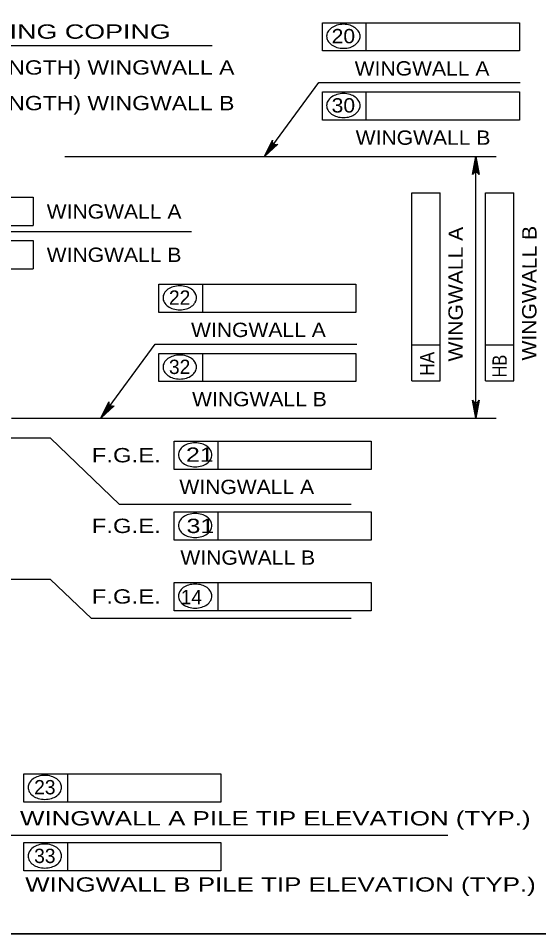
# Model space of a CAD drawing. Extents: x -6.4 to 73.1, y -66 to 0.
# Drawn here: x 54.26 to 58.62, y -21.25 to -13.58 of the extents above; entities that cross this region are included whole.
import ezdxf
from ezdxf.enums import TextEntityAlignment as Align

# ---------------------------------------------------------------- set-up
doc = ezdxf.new("R2010")
doc.units = 0
doc.header["$LTSCALE"] = 0.048
for name, color, linetype, lineweight in [('1', 7, 'Continuous', 13), ('4', 7, 'Continuous', 25), ('5', 7, 'Continuous', 25)]:
    doc.layers.add(name, color=color, linetype=linetype, lineweight=lineweight)

msp = doc.modelspace()

# ---------------------------------------------------------------- hatches: boundary and pattern name
at = {"layer": '4'}
for points in [[(56.32475, -14.74175), (56.4025, -14.65225), (56.38658, -14.64058)], [(58.07483, -14.85508), (58.11267, -14.85508), (58.09375, -14.74175)], [(54.95525, -16.93167), (55.033, -16.84217), (55.01708, -16.8305)], [(58.07483, -16.81825), (58.11267, -16.81825), (58.09375, -16.93167)]]:
    msp.add_hatch(color=256, dxfattribs=at).paths.add_polyline_path(points)

# ---------------------------------------------------------------- linework, layer by layer
at = {"layer": '1', "lineweight": 35}
msp.add_lwpolyline([(35.75, -21.25), (67.25, -21.25), (67.25, -0.75), (35.75, -0.75)], close=True, dxfattribs=at)
at = {"layer": '4'}
for p, q in [((56.80975, -13.62042), (58.45808, -13.62042)), ((56.80975, -13.85667), (56.80975, -13.62042)), ((57.17658, -13.85667), (57.17658, -13.62042)), ((58.45808, -13.62042), (58.45808, -13.85667)), ((52.14017, -13.81083), (55.88758, -13.81083)), ((58.45808, -13.85667), (56.80975, -13.85667)), ((56.80975, -14.20042), (58.45808, -14.20042)), ((56.80975, -14.43658), (56.80975, -14.20042)), ((57.17658, -14.43658), (57.17658, -14.20042)), ((58.45808, -14.20042), (58.45808, -14.43658)), ((58.45808, -14.43658), (56.80975, -14.43658)), ((54.65242, -14.74175), (58.26383, -14.74175)), ((58.09375, -16.93167), (58.09375, -14.74175)), ((52.81408, -15.08258), (54.38892, -15.08258)), ((54.38892, -15.08258), (54.38892, -15.31883)), ((57.55758, -16.62025), (57.55758, -15.04542)), ((57.55758, -15.04542), (57.79383, -15.04542)), ((57.79383, -16.62025), (57.79383, -15.04542)), ((58.1745, -16.62025), (58.1745, -15.04542)), ((58.1745, -15.04542), (58.41075, -15.04542)), ((58.41075, -16.62025), (58.41075, -15.04542)), ((52.81408, -15.31883), (54.38892, -15.31883)), ((55.71375, -15.37317), (52.72017, -15.37317)), ((52.81408, -15.44508), (54.38892, -15.44508)), ((54.38892, -15.44508), (54.38892, -15.68133)), ((52.81408, -15.68133), (54.38892, -15.68133)), ((55.44025, -15.81042), (57.08858, -15.81042)), ((55.44025, -16.04658), (55.44025, -15.81042)), ((55.80708, -16.04658), (55.80708, -15.81042)), ((57.08858, -15.81042), (57.08858, -16.04658)), ((57.08858, -16.04658), (55.44025, -16.04658)), ((57.55758, -16.31775), (57.79383, -16.31775)), ((58.1745, -16.31775), (58.41075, -16.31775)), ((55.44025, -16.62658), (55.44025, -16.39033)), ((55.44025, -16.39033), (57.08858, -16.39033)), ((55.80708, -16.62658), (55.80708, -16.39033)), ((57.08858, -16.39033), (57.08858, -16.62658)), ((57.08858, -16.62658), (55.44025, -16.62658)), ((57.55758, -16.62025), (57.79383, -16.62025)), ((58.1745, -16.62025), (58.41075, -16.62025)), ((54.20583, -16.93167), (58.26383, -16.93167)), ((54.53475, -17.09908), (54.20333, -17.09908)), ((54.53475, -17.09908), (55.11175, -17.65525)), ((55.56917, -17.12558), (57.21758, -17.12558)), ((55.56917, -17.36183), (55.56917, -17.12558)), ((55.93608, -17.36183), (55.93608, -17.12558)), ((57.21758, -17.12558), (57.21758, -17.36183)), ((57.21758, -17.36183), (55.56917, -17.36183)), ((57.04917, -17.65525), (55.11175, -17.65525)), ((55.56917, -17.7175), (57.21758, -17.7175)), ((55.56917, -17.95375), (55.56917, -17.7175)), ((55.93608, -17.95375), (55.93608, -17.7175)), ((57.21758, -17.7175), (57.21758, -17.95375)), ((57.21758, -17.95375), (55.56917, -17.95375)), ((54.53475, -18.28233), (50.71167, -18.28233)), ((54.53475, -18.28233), (54.87558, -18.61075)), ((55.56917, -18.30875), (57.21758, -18.30875)), ((55.56917, -18.545), (55.56917, -18.30875)), ((55.93608, -18.545), (55.93608, -18.30875)), ((57.21758, -18.30875), (57.21758, -18.545)), ((57.21758, -18.545), (55.56917, -18.545)), ((57.04917, -18.61075), (54.87558, -18.61075)), ((54.31125, -19.91083), (55.95958, -19.91083)), ((54.31125, -20.14708), (54.31125, -19.91083)), ((54.67808, -20.14708), (54.67808, -19.91083)), ((55.95958, -19.91083), (55.95958, -20.14708)), ((55.95958, -20.14708), (54.31125, -20.14708)), ((54.1935, -20.42467), (57.85842, -20.42467)), ((54.31125, -20.486), (55.95958, -20.486)), ((54.31125, -20.72225), (54.31125, -20.486)), ((54.67808, -20.72225), (54.67808, -20.486)), ((55.95958, -20.486), (55.95958, -20.72225)), ((55.95958, -20.72225), (54.31125, -20.72225))]:
    msp.add_line(p, q, dxfattribs=at)
for points in [[(56.32475, -14.74175), (56.77833, -14.12217), (58.46583, -14.12217)], [(56.32475, -14.74175), (56.39025, -14.60492), (56.38992, -14.61892), (56.3945, -14.62958), (56.4015, -14.63683), (56.41058, -14.64142), (56.42217, -14.6425), (56.43542, -14.63792), (56.32475, -14.74175), (56.42217, -14.6425), (56.41058, -14.64142), (56.32475, -14.74175), (56.4015, -14.63683), (56.3945, -14.62958), (56.32475, -14.74175), (56.38992, -14.61892)], [(58.09375, -14.74175), (58.12175, -14.89092), (58.11375, -14.87942), (58.10375, -14.8735), (58.09375, -14.87175), (58.08375, -14.8735), (58.07375, -14.87942), (58.06575, -14.89092), (58.09375, -14.74175), (58.07375, -14.87942), (58.08375, -14.8735), (58.09375, -14.74175), (58.09375, -14.87175), (58.10375, -14.8735), (58.09375, -14.74175), (58.11375, -14.87942)], [(54.95525, -16.93167), (55.40883, -16.31208), (57.09642, -16.31208)], [(58.09375, -16.93167), (58.06575, -16.7825), (58.07375, -16.794), (58.08375, -16.79992), (58.09375, -16.80167), (58.10375, -16.79992), (58.11375, -16.794), (58.12175, -16.7825), (58.09375, -16.93167), (58.11375, -16.794), (58.10375, -16.79992), (58.09375, -16.93167), (58.09375, -16.80167), (58.08375, -16.79992), (58.09375, -16.93167), (58.07375, -16.794)], [(54.95525, -16.93167), (55.02075, -16.79483), (55.02042, -16.80883), (55.025, -16.8195), (55.032, -16.82675), (55.04108, -16.83133), (55.05267, -16.83242), (55.06592, -16.82783), (54.95525, -16.93167), (55.05267, -16.83242), (55.04108, -16.83133), (54.95525, -16.93167), (55.032, -16.82675), (55.025, -16.8195), (54.95525, -16.93167), (55.02042, -16.80883)]]:
    msp.add_lwpolyline(points, dxfattribs=at)
for points in [[(56.32475, -14.74175), (56.4025, -14.65225), (56.38658, -14.64058)], [(58.07483, -14.85508), (58.11267, -14.85508), (58.09375, -14.74175)], [(54.95525, -16.93167), (55.033, -16.84217), (55.01708, -16.8305)], [(58.07483, -16.81825), (58.11267, -16.81825), (58.09375, -16.93167)]]:
    msp.add_lwpolyline(points, close=True, dxfattribs=at)
for centre, radius, start, end in [((56.97101, -13.78227), 0.14646, 106.53583, 125.63164), ((56.98479, -13.82868), 0.19487, 90, 106.53583), ((56.98479, -13.82868), 0.19487, 73.46417, 90), ((56.99857, -13.78227), 0.14646, 54.36836, 73.46417), ((56.91774, -13.73427), 0.07309, 149.97668, 180), ((56.94995, -13.75288), 0.1103, 125.63164, 149.97668), ((57.01964, -13.75288), 0.1103, 30.02332, 54.36836), ((57.05185, -13.73427), 0.07309, 0, 30.02332), ((56.91774, -13.73427), 0.07309, 180, 210.02332), ((56.94995, -13.71565), 0.1103, 210.02332, 234.36836), ((57.01964, -13.71565), 0.1103, 305.63164, 329.97668), ((57.05185, -13.73427), 0.07309, 329.97668, 0), ((56.97101, -13.68626), 0.14646, 234.36836, 253.46417), ((56.98479, -13.63985), 0.19487, 253.46417, 270), ((56.98479, -13.63985), 0.19487, 270, 286.53583), ((56.99857, -13.68626), 0.14646, 286.53583, 305.63164), ((56.94995, -14.33283), 0.1103, 125.63164, 149.97668), ((56.97101, -14.36222), 0.14646, 106.53583, 125.63164), ((56.98479, -14.40862), 0.19487, 90, 106.53583), ((56.98479, -14.40862), 0.19487, 73.46417, 90), ((56.99857, -14.36222), 0.14646, 54.36836, 73.46417), ((57.01964, -14.33283), 0.1103, 30.02332, 54.36836), ((56.91774, -14.31421), 0.07309, 149.97668, 180), ((56.91774, -14.31421), 0.07309, 180, 210.02332), ((57.05185, -14.31421), 0.07309, 0, 30.02332), ((57.05185, -14.31421), 0.07309, 329.97668, 0), ((56.94995, -14.2956), 0.1103, 210.02332, 234.36836), ((56.97101, -14.2662), 0.14646, 234.36836, 253.46417), ((56.98479, -14.2198), 0.19487, 253.46417, 270), ((56.98479, -14.2198), 0.19487, 270, 286.53583), ((56.99857, -14.2662), 0.14646, 286.53583, 305.63164), ((57.01964, -14.2956), 0.1103, 305.63164, 329.97668), ((55.58047, -15.94282), 0.1103, 125.63164, 149.97668), ((55.60154, -15.97222), 0.14646, 106.53583, 125.63164), ((55.61531, -16.01862), 0.19487, 90, 106.53583), ((55.61531, -16.01862), 0.19487, 73.46417, 90), ((55.62909, -15.97222), 0.14646, 54.36836, 73.46417), ((55.65016, -15.94282), 0.1103, 30.02332, 54.36836), ((55.54826, -15.92421), 0.07309, 149.97668, 180), ((55.54826, -15.92421), 0.07309, 180, 210.02332), ((55.68237, -15.92421), 0.07309, 0, 30.02332), ((55.68237, -15.92421), 0.07309, 329.97668, 0), ((55.58047, -15.90559), 0.1103, 210.02332, 234.36836), ((55.60154, -15.8762), 0.14646, 234.36836, 253.46417), ((55.61531, -15.8298), 0.19487, 253.46417, 270), ((55.61531, -15.8298), 0.19487, 270, 286.53583), ((55.62909, -15.8762), 0.14646, 286.53583, 305.63164), ((55.65016, -15.90559), 0.1103, 305.63164, 329.97668), ((55.61531, -16.59857), 0.19487, 90, 106.53583), ((55.61531, -16.59857), 0.19487, 73.46417, 90), ((55.54826, -16.50415), 0.07309, 149.97668, 180), ((55.58047, -16.52277), 0.1103, 125.63164, 149.97668), ((55.60154, -16.55216), 0.14646, 106.53583, 125.63164), ((55.62909, -16.55216), 0.14646, 54.36836, 73.46417), ((55.65016, -16.52277), 0.1103, 30.02332, 54.36836), ((55.68237, -16.50415), 0.07309, 0, 30.02332), ((55.54826, -16.50415), 0.07309, 180, 210.02332), ((55.58047, -16.48554), 0.1103, 210.02332, 234.36836), ((55.65016, -16.48554), 0.1103, 305.63164, 329.97668), ((55.68237, -16.50415), 0.07309, 329.97668, 0), ((55.60154, -16.45615), 0.14646, 234.36836, 253.46417), ((55.61531, -16.40974), 0.19487, 253.46417, 270), ((55.61531, -16.40974), 0.19487, 270, 286.53583), ((55.62909, -16.45615), 0.14646, 286.53583, 305.63164), ((55.70941, -17.25803), 0.1103, 125.63164, 149.97668), ((55.73047, -17.28743), 0.14646, 106.53583, 125.63164), ((55.74425, -17.33383), 0.19487, 90, 106.53583), ((55.74425, -17.33383), 0.19487, 73.46417, 90), ((55.75803, -17.28743), 0.14646, 54.36836, 73.46417), ((55.7791, -17.25803), 0.1103, 30.02332, 54.36836), ((55.6772, -17.23942), 0.07309, 149.97668, 180), ((55.6772, -17.23942), 0.07309, 180, 210.02332), ((55.81131, -17.23942), 0.07309, 0, 30.02332), ((55.81131, -17.23942), 0.07309, 329.97668, 0), ((55.70941, -17.2208), 0.1103, 210.02332, 234.36836), ((55.73047, -17.19141), 0.14646, 234.36836, 253.46417), ((55.75803, -17.19141), 0.14646, 286.53583, 305.63164), ((55.7791, -17.2208), 0.1103, 305.63164, 329.97668), ((55.74425, -17.14501), 0.19487, 253.46417, 270), ((55.74425, -17.14501), 0.19487, 270, 286.53583), ((55.70941, -17.84995), 0.1103, 125.63164, 149.97668), ((55.73047, -17.87934), 0.14646, 106.53583, 125.63164), ((55.74425, -17.92575), 0.19487, 90, 106.53583), ((55.74425, -17.92575), 0.19487, 73.46417, 90), ((55.75803, -17.87934), 0.14646, 54.36836, 73.46417), ((55.7791, -17.84995), 0.1103, 30.02332, 54.36836), ((55.6772, -17.83133), 0.07309, 149.97668, 180), ((55.6772, -17.83133), 0.07309, 180, 210.02332), ((55.81131, -17.83133), 0.07309, 0, 30.02332), ((55.81131, -17.83133), 0.07309, 329.97668, 0), ((55.70941, -17.81272), 0.1103, 210.02332, 234.36836), ((55.73047, -17.78333), 0.14646, 234.36836, 253.46417), ((55.74425, -17.73692), 0.19487, 253.46417, 270), ((55.74425, -17.73692), 0.19487, 270, 286.53583), ((55.75803, -17.78333), 0.14646, 286.53583, 305.63164), ((55.7791, -17.81272), 0.1103, 305.63164, 329.97668), ((55.74425, -18.51701), 0.19487, 90, 106.53583), ((55.74425, -18.51701), 0.19487, 73.46417, 90), ((55.6772, -18.4226), 0.07309, 149.97668, 180), ((55.70941, -18.44122), 0.1103, 125.63164, 149.97668), ((55.73047, -18.47061), 0.14646, 106.53583, 125.63164), ((55.75803, -18.47061), 0.14646, 54.36836, 73.46417), ((55.7791, -18.44122), 0.1103, 30.02332, 54.36836), ((55.81131, -18.4226), 0.07309, 0, 30.02332), ((55.6772, -18.4226), 0.07309, 180, 210.02332), ((55.70941, -18.40399), 0.1103, 210.02332, 234.36836), ((55.7791, -18.40399), 0.1103, 305.63164, 329.97668), ((55.81131, -18.4226), 0.07309, 329.97668, 0), ((55.73047, -18.37459), 0.14646, 234.36836, 253.46417), ((55.74425, -18.32819), 0.19487, 253.46417, 270), ((55.74425, -18.32819), 0.19487, 270, 286.53583), ((55.75803, -18.37459), 0.14646, 286.53583, 305.63164), ((54.47251, -20.07266), 0.14646, 106.53583, 125.63164), ((54.48628, -20.11907), 0.19487, 90, 106.53583), ((54.48628, -20.11907), 0.19487, 73.46417, 90), ((54.50006, -20.07266), 0.14646, 54.36836, 73.46417), ((54.41923, -20.02466), 0.07309, 149.97668, 180), ((54.45144, -20.04327), 0.1103, 125.63164, 149.97668), ((54.52113, -20.04327), 0.1103, 30.02332, 54.36836), ((54.55334, -20.02466), 0.07309, 0, 30.02332), ((54.41923, -20.02466), 0.07309, 180, 210.02332), ((54.45144, -20.00604), 0.1103, 210.02332, 234.36836), ((54.52113, -20.00604), 0.1103, 305.63164, 329.97668), ((54.55334, -20.02466), 0.07309, 329.97668, 0), ((54.47251, -19.97665), 0.14646, 234.36836, 253.46417), ((54.48628, -19.93024), 0.19487, 253.46417, 270), ((54.48628, -19.93024), 0.19487, 270, 286.53583), ((54.50006, -19.97665), 0.14646, 286.53583, 305.63164), ((54.45144, -20.61845), 0.1103, 125.63164, 149.97668), ((54.47251, -20.64784), 0.14646, 106.53583, 125.63164), ((54.48628, -20.69425), 0.19487, 90, 106.53583), ((54.48628, -20.69425), 0.19487, 73.46417, 90), ((54.50006, -20.64784), 0.14646, 54.36836, 73.46417), ((54.52113, -20.61845), 0.1103, 30.02332, 54.36836), ((54.41923, -20.59984), 0.07309, 149.97668, 180), ((54.41923, -20.59984), 0.07309, 180, 210.02332), ((54.55334, -20.59984), 0.07309, 0, 30.02332), ((54.55334, -20.59984), 0.07309, 329.97668, 0), ((54.45144, -20.58122), 0.1103, 210.02332, 234.36836), ((54.47251, -20.55183), 0.14646, 234.36836, 253.46417), ((54.48628, -20.50543), 0.19487, 253.46417, 270), ((54.48628, -20.50543), 0.19487, 270, 286.53583), ((54.50006, -20.55183), 0.14646, 286.53583, 305.63164), ((54.52113, -20.58122), 0.1103, 305.63164, 329.97668)]:
    msp.add_arc(centre, radius, start, end, dxfattribs=at)

# ---------------------------------------------------------------- texts
for s, width, p in [('20', 1.1, (56.98458, -13.79267)), ('WINGWALL A', 1.1, (57.64333, -14.06283)), ('30', 1.1, (56.98458, -14.37258)), ('WINGWALL B', 1.1, (57.65175, -14.64275)), ('WINGWALL A', 1.1, (56.27383, -16.25275)), ('WINGWALL B', 1.1, (56.28225, -16.83275)), ('21', 1.3, (55.78304, -17.29783)), ('WINGWALL A', 1.1, (56.176, -17.568)), ('31', 1.3, (55.78804, -17.89467)), ('WINGWALL B', 1.1, (56.18442, -18.15992))]:
    msp.add_text(s, height=0.12, dxfattribs=dict(at, width=width)).set_placement(p, align=Align.CENTER)
for s, width, p in [('(LENGTH) WINGWALL A', 1.2, (53.87983, -14.05517)), ('(LENGTH) WINGWALL B', 1.2, (53.87983, -14.35375)), ('F.G.E.', 1.25, (54.87808, -17.30233)), ('F.G.E.', 1.25, (54.87808, -17.89425)), ('F.G.E.', 1.25, (54.87808, -18.48558)), ('WINGWALL A PILE TIP ELEVATION (TYP.)', 1.35, (54.27842, -20.34367)), ('WINGWALL B PILE TIP ELEVATION (TYP.)', 1.35, (54.32183, -20.89792))]:
    msp.add_text(s, height=0.12, dxfattribs=dict(at, width=width)).set_placement(p)
at = {"layer": '4', "width": 1.1}
for s, p in [('WINGWALL A', (54.50158, -15.26067)), ('WINGWALL B', (54.50158, -15.62317))]:
    msp.add_text(s, height=0.12, rotation=359.938, dxfattribs=at).set_placement(p)
at = {"layer": '4'}
for s, width, p in [('WINGWALL A', 1.1, (57.98412, -15.89402)), ('WINGWALL B', 1.1, (58.60103, -15.88561)), ('HA', 0.9, (57.74669, -16.47677)), ('HB', 0.85, (58.3526, -16.49619))]:
    msp.add_text(s, height=0.12, rotation=89.938, dxfattribs=dict(at, width=width)).set_placement(p, align=Align.CENTER)
for s, p in [('22', (55.61421, -15.98258)), ('32', (55.61421, -16.56258)), ('14', (55.71254, -18.49092)), ('23', (54.48596, -20.08308)), ('33', (54.48596, -20.65825))]:
    msp.add_text(s, height=0.12, dxfattribs=at).set_placement(p, align=Align.CENTER)
at = {"layer": '5', "width": 1.4}
msp.add_text('130x450 (6"x18") WING COPING', height=0.12, dxfattribs=at).set_placement((52.19658, -13.75458))

doc.saveas('drawing.dxf')
